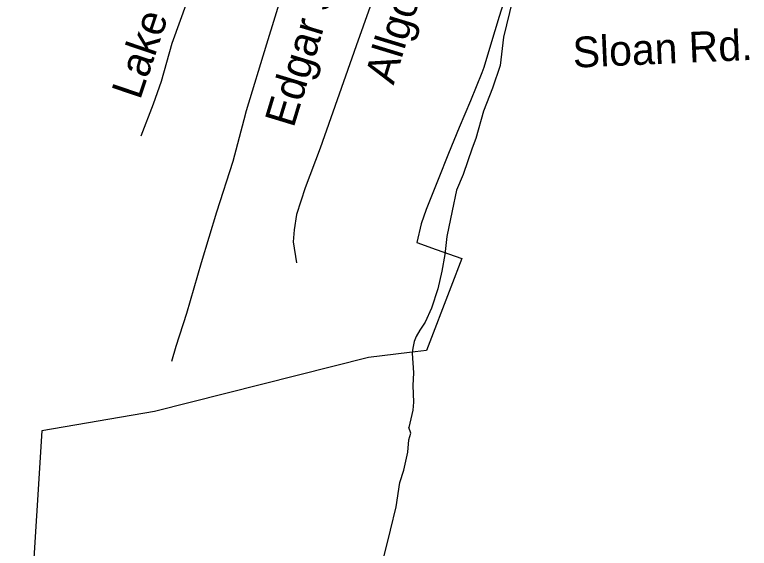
# Model space of a CAD drawing. Extents: x 1950930 to 2061844, y 904556 to 1017002.
# Drawn here: x 2005596 to 2007874, y 959507 to 961161 of the extents above; entities that cross this region are included whole.
import ezdxf

# ---------------------------------------------------------------- set-up
doc = ezdxf.new("R2010")
doc.units = 0
for name, color, linetype in [('Exist Boundary Political City Limit New', 7, 'Continuous'), ('Exist Hydrographic Creek Single Shore', 7, 'Continuous'), ('Exist Road Non-System Type 51', 7, 'Continuous'), ('Exist Road Non-System Type 51 Label', 7, 'Continuous'), ('Exist Road Secondary Type 51 Label', 7, 'Continuous'), ('Map Preparation Boundary City Limit Buffer Line', 7, 'Continuous')]:
    doc.layers.add(name, color=color, linetype=linetype)

msp = doc.modelspace()

# ---------------------------------------------------------------- linework, layer by layer
at = {"layer": 'Exist Boundary Political City Limit New'}
msp.add_lwpolyline([(2007130.6, 961257.9), (2007097.9, 961156.4), (2007071.6, 961066.8), (2007051, 960997.6), (2007044.1, 960980.9), (2007009.8, 960894.9), (2006974.1, 960811.6), (2006940.9, 960731.3), (2006909, 960650.9), (2006871.8, 960557.9), (2006856, 960512.6), (2006843, 960455.4), (2006903.2, 960433.9), (2006982.1, 960405.7), (2006948.1, 960316.4), (2006873.2, 960120.1), (2006820, 960113.8), (2006692.5, 960098.8), (2006029.4, 959930.8), (2005680.4, 959871.4), (2005595.8, 958536.7)], dxfattribs=at)
msp.add_lwpolyline([(2007130.6, 961257.9), (2007097.9, 961156.4), (2007071.6, 961066.8), (2007051, 960997.6), (2007044.1, 960980.9), (2007009.8, 960894.9), (2006974.1, 960811.6), (2006940.9, 960731.3), (2006909, 960650.9), (2006871.8, 960557.9), (2006856, 960512.6), (2006843, 960455.4), (2006903.2, 960433.9), (2006982.1, 960405.7), (2006948.1, 960316.4), (2006873.2, 960120.1), (2006820, 960113.8), (2006692.5, 960098.8), (2006029.4, 959930.8), (2005680.4, 959871.4), (2005595.8, 958536.7)], dxfattribs=at)
at = {"layer": 'Exist Hydrographic Creek Single Shore'}
for points in [[(2007139.7, 961206.1), (2007111.7, 961092.1), (2007101.7, 961004), (2007077.9, 960934), (2007049.9, 960862), (2007025.8, 960777.8), (2007014, 960747.9), (2006986.1, 960665.8), (2006966.1, 960617.9), (2006952.3, 960553.9), (2006936.2, 960473.8), (2006930.1, 960417.8), (2006920.1, 960365.9), (2006908.2, 960312), (2006888.2, 960251.7), (2006868.3, 960207.8), (2006852.4, 960183.8), (2006840.5, 960163.7), (2006834.2, 960147.8), (2006830.2, 960127.8), (2006828.2, 960111.8), (2006832.6, 960051.6), (2006830.4, 960011.6), (2006832.6, 959959.7), (2006830.5, 959935.8), (2006818.5, 959881.6)], [(2006738.8, 959471.7), (2006760.8, 959563.5), (2006778.7, 959635.6), (2006790.7, 959711.5), (2006802.7, 959749.7), (2006814.7, 959805.5), (2006818.4, 959843.9), (2006824.4, 959863.8), (2006818.5, 959881.6)]]:
    msp.add_lwpolyline(points, dxfattribs=at)
at = {"layer": 'Exist Road Non-System Type 51'}
for points in [[(2006237.8, 961525.7), (2006172.4, 961328.9), (2006130.2, 961203.7), (2006083.6, 961071.7), (2006049.8, 960954.1), (2006043.5, 960936.6), (2006024.8, 960884.4), (2005987.2, 960785.4)], [(2006496, 961454.3), (2006424.2, 961225.2), (2006377, 961070), (2006313.2, 960863.9), (2006305.9, 960835.9), (2006271.8, 960706.2), (2006221.8, 960549.3), (2006174.1, 960392), (2006128.1, 960235.2), (2006095.5, 960133.2), (2006081.6, 960086.8)], [(2006766.9, 961371), (2006719.6, 961248.6), (2006654.8, 961064.6), (2006542.9, 960747.4), (2006496.1, 960624.3), (2006469.4, 960541.7), (2006462.6, 960494.3), (2006459.5, 960457.1), (2006469.6, 960392)]]:
    msp.add_lwpolyline(points, dxfattribs=at)
at = {"layer": 'Map Preparation Boundary City Limit Buffer Line'}
msp.add_lwpolyline([(2007130.6, 961257.9), (2007097.9, 961156.4), (2007071.6, 961066.8), (2007051, 960997.6), (2007044.1, 960980.9), (2007009.8, 960894.9), (2006974.1, 960811.6), (2006940.9, 960731.3), (2006909, 960650.9), (2006871.8, 960557.9), (2006856, 960512.6), (2006843, 960455.4), (2006903.2, 960433.9), (2006982.1, 960405.7), (2006948.1, 960316.4), (2006873.2, 960120.1), (2006820, 960113.8), (2006692.5, 960098.8), (2006029.4, 959930.8), (2005680.4, 959871.4), (2005595.8, 958536.7)], dxfattribs=at)

# ---------------------------------------------------------------- texts
at = {"layer": 'Exist Road Non-System Type 51 Label'}
for s, rotation, p in [('Allgood St.', 73.0935, (2006770.6, 960941.4)), ('Lake Dr.', 71.301, (2005984.3, 960894.7)), ('Edgar St.', 73.1338, (2006460.6, 960808.2))]:
    msp.add_text(s, height=95, rotation=rotation, dxfattribs=at).set_placement(p)
at = {"layer": 'Exist Road Secondary Type 51 Label'}
msp.add_text('Sloan Rd.', height=95, rotation=2.4999, dxfattribs=at).set_placement((2007328.2, 960997.1))

doc.saveas('drawing.dxf')
